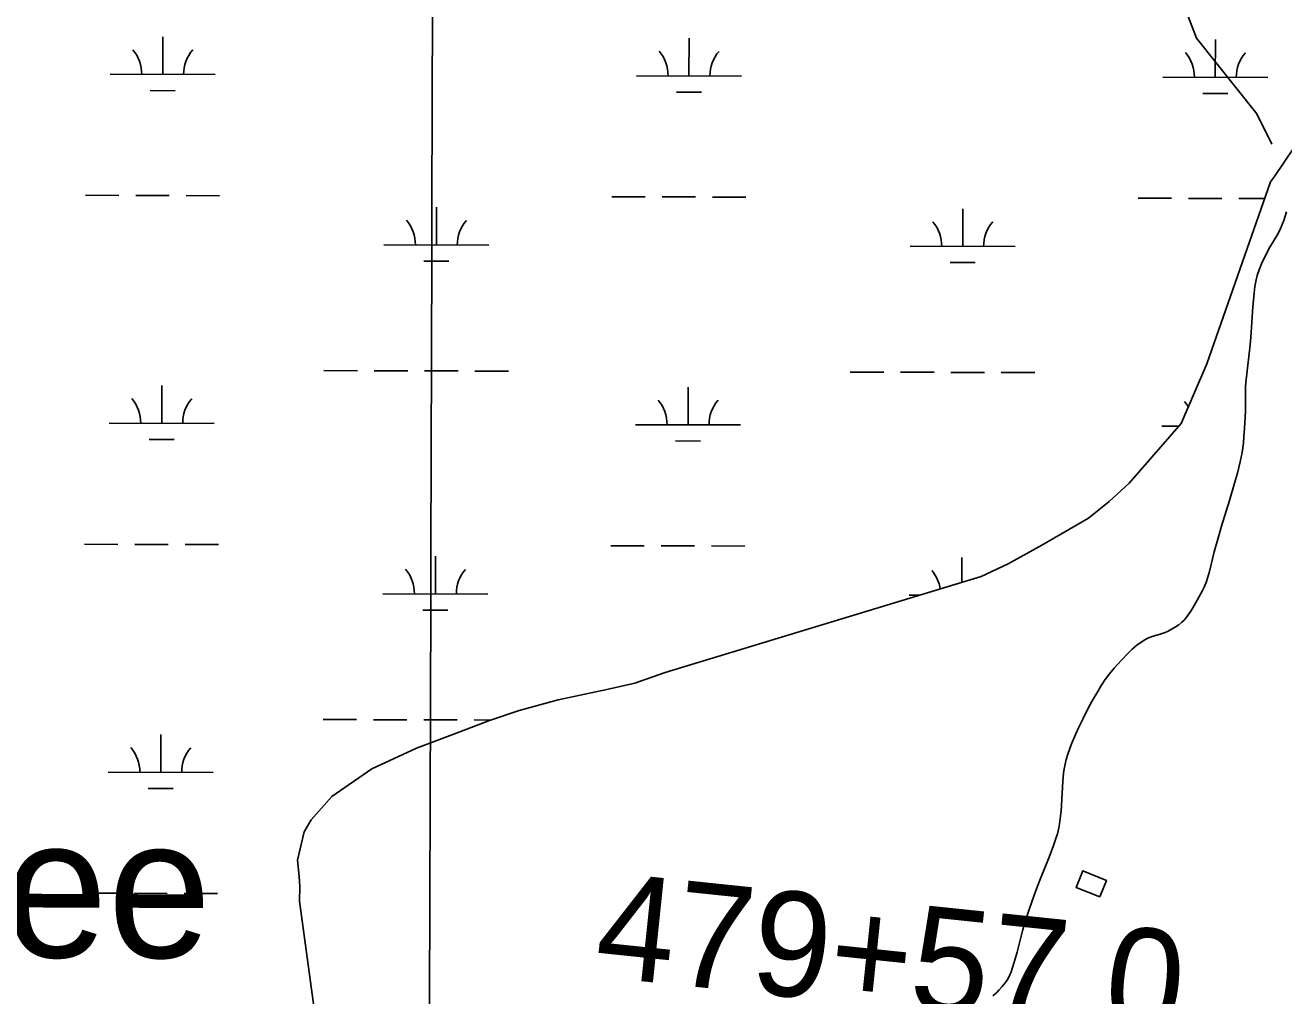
# Model space of a CAD drawing. Extents: x 3161615 to 3199515, y 867541 to 892976.
# Drawn here: x 3175914 to 3177115, y 881529 to 882454 of the extents above; entities that cross this region are included whole.
import ezdxf

# ---------------------------------------------------------------- set-up
doc = ezdxf.new("R2010")
doc.units = 0
for name, color, linetype in [('V-BLDG-OTLN', 7, 'Continuous'), ('V-GRID-MAJR', 7, 'Continuous'), ('V-RIVR-IDEN', 7, 'Continuous'), ('V-SITE-VEGE', 7, 'Continuous'), ('V-SURV-IDEN', 7, 'Continuous'), ('V-TOPO-SHOR', 7, 'Continuous'), ('V-WETL-SWMP', 7, 'Continuous')]:
    doc.layers.add(name, color=color, linetype=linetype)

msp = doc.modelspace()

# ---------------------------------------------------------------- linework, layer by layer
at = {"layer": 'V-BLDG-OTLN'}
msp.add_lwpolyline([(3176938.974000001, 881622.780999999), (3176916.483000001, 881631.8659999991), (3176922.883000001, 881647.7069999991), (3176945.3740000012, 881638.6199999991)], close=True, dxfattribs=at)
at = {"layer": 'V-GRID-MAJR'}
msp.add_spline([(3176275.048, 872978.667), (3176292.6750000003, 879038.2270000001), (3176310.311, 885100.872), (3176327.947, 891163.561), (3176327.9560000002, 891166.601)], degree=3, dxfattribs=at)
at = {"layer": 'V-SITE-VEGE'}
for p, q in [((3177113.0130000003, 882263.8769999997), (3177114.428, 882267.8479999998)), ((3177114.428, 882267.8479999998), (3177116.999, 882275.9069999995)), ((3177101.2, 882242.2619999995), (3177109.005, 882255.4699999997)), ((3177109.005, 882255.4699999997), (3177111.369, 882259.9959999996)), ((3177111.369, 882259.9959999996), (3177113.0130000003, 882263.8769999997)), ((3177095.7850000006, 882231.7519999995), (3177101.2, 882242.2619999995)), ((3177093.291, 882226.3839999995), (3177095.7850000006, 882231.7519999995)), ((3177089.254, 882215.3969999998), (3177091.038, 882220.8529999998)), ((3177091.0380000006, 882220.8529999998), (3177093.291, 882226.3839999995)), ((3177086.225, 882198.6129999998), (3177087.0160000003, 882204.9679999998)), ((3177087.0160000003, 882204.9679999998), (3177088.202, 882211.2519999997)), ((3177088.202, 882211.2519999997), (3177089.254, 882215.3969999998)), ((3177085.113, 882185.5369999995), (3177086.225, 882198.6129999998)), ((3177083.008, 882156.0889999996), (3177085.113, 882185.5369999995)), ((3177082.1290000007, 882146.2949999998), (3177083.0080000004, 882156.0889999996)), ((3177079.18, 882121.6039999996), (3177082.1290000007, 882146.2949999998)), ((3177078.336, 882113.3609999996), (3177079.18, 882121.6039999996)), ((3177077.876, 882102.1179999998), (3177078.06, 882109.2799999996)), ((3177078.06, 882109.2799999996), (3177078.3360000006, 882113.3609999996)), ((3177077.894, 882085.9749999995), (3177077.876, 882102.1179999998)), ((3177077.718, 882080.6009999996), (3177077.894, 882085.9749999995)), ((3177077.1180000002, 882069.8059999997), (3177077.718, 882080.6009999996)), ((3177075.932, 882055.6669999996), (3177076.526, 882061.7209999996)), ((3177076.526, 882061.7209999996), (3177077.1180000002, 882069.8059999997)), ((3177074.703, 882046.6249999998), (3177075.932, 882055.6669999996)), ((3177070.228, 882026.7189999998), (3177072.938, 882037.6399999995)), ((3177072.938, 882037.6399999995), (3177073.896, 882042.1259999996)), ((3177073.896, 882042.1259999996), (3177074.7030000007, 882046.6249999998)), ((3177067.642, 882017.2439999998), (3177070.228, 882026.7189999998)), ((3177062.7820000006, 882000.8069999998), (3177067.642, 882017.2439999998)), ((3177055.186, 881976.3009999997), (3177062.782, 882000.8069999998)), ((3177051.487, 881964.0269999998), (3177055.186, 881976.3009999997)), ((3177047.999, 881951.6899999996), (3177051.487, 881964.0269999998)), ((3177043.52, 881932.9859999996), (3177047.999000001, 881951.6899999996)), ((3177041.855, 881926.7779999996), (3177043.52, 881932.9859999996)), ((3177036.703, 881914.3729999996), (3177038.6110000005, 881918.2809999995)), ((3177038.6110000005, 881918.2809999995), (3177040.819, 881923.6259999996)), ((3177040.819, 881923.6259999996), (3177041.855, 881926.7779999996)), ((3177030.358, 881902.8599999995), (3177036.703, 881914.3729999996)), ((3177022.696, 881890.8049999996), (3177025.9080000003, 881895.3679999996)), ((3177025.9080000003, 881895.3679999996), (3177027.87, 881898.5239999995)), ((3177027.87, 881898.5239999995), (3177030.358, 881902.8599999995)), ((3177008.088, 881878.3429999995), (3177011.8890000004, 881880.6159999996)), ((3177011.8890000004, 881880.6159999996), (3177014.3180000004, 881882.3019999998)), ((3177014.318, 881882.3019999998), (3177017.38, 881884.8329999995)), ((3177017.38, 881884.8329999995), (3177019.0180000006, 881886.4609999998)), ((3177019.018, 881886.4609999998), (3177020.927, 881888.6079999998)), ((3177020.927, 881888.6079999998), (3177022.696, 881890.8049999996)), ((3176977.583, 881865.1499999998), (3176981.941, 881868.0189999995)), ((3176981.941, 881868.0189999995), (3176983.6450000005, 881868.9649999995)), ((3176983.6450000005, 881868.9649999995), (3176985.404, 881869.7859999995)), ((3176985.404, 881869.7859999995), (3176989.04, 881871.1399999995)), ((3176989.04, 881871.1399999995), (3176996.535, 881873.3399999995)), ((3176996.535, 881873.3399999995), (3177001.4550000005, 881875.0129999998)), ((3177001.4550000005, 881875.0129999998), (3177004.1580000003, 881876.2439999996)), ((3177004.1580000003, 881876.2439999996), (3177008.088, 881878.3429999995)), ((3176965.7500000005, 881854.9569999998), (3176970.0050000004, 881859.0409999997)), ((3176970.0050000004, 881859.0409999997), (3176974.468, 881862.8149999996)), ((3176974.468, 881862.8149999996), (3176977.5830000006, 881865.1499999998)), ((3176952.7430000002, 881840.9959999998), (3176955.7860000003, 881844.4629999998)), ((3176955.7860000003, 881844.4629999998), (3176959.9740000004, 881848.9949999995)), ((3176959.9740000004, 881848.9949999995), (3176965.7500000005, 881854.9569999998)), ((3176944.227, 881830.0199999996), (3176948.358, 881835.6359999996)), ((3176948.358, 881835.6359999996), (3176952.7430000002, 881840.9959999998)), ((3176937.059, 881818.8259999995), (3176940.0270000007, 881823.6649999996)), ((3176940.0270000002, 881823.6649999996), (3176944.227, 881830.0199999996)), ((3176928.724, 881803.9229999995), (3176932.818, 881811.4469999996)), ((3176932.818, 881811.4469999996), (3176937.059, 881818.8259999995)), ((3176923.026, 881792.9189999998), (3176928.724, 881803.9229999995)), ((3176916.143, 881778.2859999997), (3176919, 881784.5919999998)), ((3176919, 881784.5919999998), (3176923.026, 881792.9189999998)), ((3176912.154, 881768.7009999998), (3176916.143, 881778.2859999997)), ((3176908.5700000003, 881758.9299999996), (3176912.154, 881768.7009999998)), ((3176905.125, 881744.8929999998), (3176905.9580000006, 881749.3289999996)), ((3176905.9580000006, 881749.3289999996), (3176907.0740000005, 881754.0089999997)), ((3176907.0740000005, 881754.0089999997), (3176908.5700000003, 881758.9299999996)), ((3176903.683, 881732.7589999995), (3176904.508, 881740.6989999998)), ((3176904.508, 881740.6989999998), (3176905.125, 881744.8929999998)), ((3176902.041, 881704.6989999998), (3176903.683, 881732.7589999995)), ((3176901.367, 881697.7559999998), (3176902.041, 881704.6989999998)), ((3176898.6530000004, 881683.0949999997), (3176899.966, 881688.7699999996)), ((3176899.966, 881688.7699999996), (3176900.6520000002, 881692.5999999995)), ((3176900.6520000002, 881692.5999999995), (3176901.367, 881697.7559999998)), ((3176894.5160000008, 881670.8399999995), (3176896.9410000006, 881677.5159999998)), ((3176896.941, 881677.5159999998), (3176898.653, 881683.0949999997)), ((3176890.009, 881659.2459999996), (3176894.5160000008, 881670.8399999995)), ((3176883.031, 881641.9159999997), (3176890.009, 881659.2459999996)), ((3176879.6520000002, 881633.2139999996), (3176883.031, 881641.9159999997)), ((3176876.465, 881624.4439999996), (3176879.6520000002, 881633.2139999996)), ((3176871.734, 881610.8699999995), (3176876.465, 881624.4439999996)), ((3176867.313, 881597.1869999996), (3176869.453, 881604.0499999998)), ((3176869.453, 881604.0499999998), (3176871.734, 881610.8699999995)), ((3176865.42, 881590.4429999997), (3176867.313, 881597.1869999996)), ((3176860.169, 881570.1009999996), (3176865.42, 881590.4429999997)), ((3176857.494, 881560.7839999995), (3176860.169, 881570.1009999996)), ((3176854.515, 881551.5399999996), (3176857.494, 881560.7839999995)), ((3176850.591, 881543.4439999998), (3176852.5870000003, 881546.9639999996)), ((3176852.5870000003, 881546.9639999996), (3176853.5620000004, 881549.0589999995)), ((3176853.5620000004, 881549.0589999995), (3176854.515, 881551.5399999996)), ((3176840.809, 881531.7869999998), (3176842.843, 881533.8039999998)), ((3176842.843, 881533.8039999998), (3176846.007, 881537.2809999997)), ((3176846.007, 881537.2809999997), (3176848.876, 881540.9169999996)), ((3176848.8760000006, 881540.9169999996), (3176850.5910000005, 881543.4439999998)), ((3176837.115, 881528.5399999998), (3176840.809, 881531.7869999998))]:
    msp.add_line(p, q, dxfattribs=at)
at = {"layer": 'V-TOPO-SHOR'}
msp.add_lwpolyline([(3175868.538515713, 884174.5483002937), (3176026.977740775, 884130.8668408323), (3176214.2458251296, 884087.1057140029), (3176358.2307868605, 884029.0496585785), (3176401.3545747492, 883985.686868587), (3176458.972459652, 883971.1131042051), (3176574.248063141, 883956.380005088), (3176660.495638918, 883869.6544251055), (3176689.0058287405, 883754.259320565), (3176703.181256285, 883667.7329090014), (3176630.8302722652, 883567.0310698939), (3176572.853884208, 883451.8749674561), (3176673.197220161, 883249.7941166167), (3176759.444795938, 883163.068536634), (3176831.357609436, 883105.2116496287), (3176903.1110881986, 882989.6970440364), (3176917.2865157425, 882903.1706324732), (3176917.0873473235, 882831.0984842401), (3176902.39408189, 882730.2373103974), (3176959.7729646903, 882629.1769681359), (3177031.327275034, 882441.5902143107), (3177088.7858252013, 882369.3587313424), (3177103.1205874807, 882340.4900383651)], dxfattribs=at)
at = {"layer": 'V-WETL-SWMP'}
for p, q in [((3176045.390524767, 882406.979914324), (3176045.489995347, 882442.9797692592)), ((3176547.296579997, 882405.5929960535), (3176547.396050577, 882441.5928509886)), ((3177049.2026352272, 882404.2060777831), (3177049.3021058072, 882440.2059327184)), ((3175995.3907185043, 882407.1180789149), (3176095.3903310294, 882406.841749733)), ((3176497.2967737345, 882405.7311606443), (3176597.2963862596, 882405.4548314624)), ((3176999.2028289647, 882404.344242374), (3177099.20244149, 882404.0679131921)), ((3176033.347934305, 882391.5821360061), (3176057.347841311, 882391.5158170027)), ((3176535.2539895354, 882390.1952177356), (3176559.2538965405, 882390.1288987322)), ((3177037.1600447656, 882388.8082994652), (3177061.1599517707, 882388.7419804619)), ((3177124.156047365, 882337.0240909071), (3177105.6590555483, 882309.5651066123)), ((3177101.6550571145, 882304.5491096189), (3177041.145783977, 882131.195585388)), ((3177105.6590555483, 882309.5651066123), (3177101.6550571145, 882304.5491096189)), ((3175971.6638623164, 882291.7512271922), (3176003.6637383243, 882291.662801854)), ((3176019.6636763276, 882291.6185891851), (3176051.663552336, 882291.5301638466)), ((3176067.6634903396, 882291.4859511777), (3176099.663366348, 882291.3975258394)), ((3176473.569917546, 882290.3643089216), (3176505.5697935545, 882290.2758835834)), ((3176521.5697315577, 882290.2316709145), (3176553.569607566, 882290.143245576)), ((3176569.56954557, 882290.099032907), (3176601.569421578, 882290.0106075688)), ((3176975.4759727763, 882288.9773906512), (3177007.4758487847, 882288.888965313)), ((3177023.475786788, 882288.8447526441), (3177055.4756627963, 882288.7563273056)), ((3177071.4756008, 882288.7121146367), (3177096.103379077, 882288.6440606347)), ((3176306.3782754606, 882244.3961425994), (3176306.477746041, 882280.3959975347)), ((3176808.2843306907, 882243.009224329), (3176808.3838012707, 882279.0090792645)), ((3176256.378469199, 882244.5343071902), (3176356.378081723, 882244.257978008)), ((3176758.2845244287, 882243.1473889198), (3176858.284136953, 882242.8710597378)), ((3176294.335684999, 882228.9983642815), (3176318.335592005, 882228.9320452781)), ((3176796.2417402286, 882227.6114460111), (3176820.2416472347, 882227.5451270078)), ((3176199.202924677, 882124.6208675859), (3176231.202800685, 882124.5324422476)), ((3176247.2027386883, 882124.4882295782), (3176279.2026146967, 882124.3998042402)), ((3176295.2025527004, 882124.3555915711), (3176327.2024287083, 882124.2671662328)), ((3176343.202366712, 882124.2229535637), (3176375.2022427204, 882124.1345282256)), ((3176701.108979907, 882123.2339493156), (3176733.108855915, 882123.1455239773)), ((3176749.1087939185, 882123.101311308), (3176781.108669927, 882123.01288597)), ((3176797.10860793, 882122.9686733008), (3176829.1084839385, 882122.8802479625)), ((3176845.108421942, 882122.8360352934), (3176877.10829795, 882122.7476099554)), ((3177041.145783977, 882131.195585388), (3177016.638560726, 882074.0971569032)), ((3176044.4713199, 882074.3062548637), (3176044.5707904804, 882110.306109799)), ((3176546.37737513, 882072.9193365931), (3176546.4768457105, 882108.9191915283)), ((3175994.471513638, 882074.4444194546), (3176094.4711261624, 882074.1680902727)), ((3176496.3775688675, 882073.057501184), (3176596.3771813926, 882072.7811720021)), ((3177016.638560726, 882074.0971569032), (3176967.0905789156, 882017.4471918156)), ((3176998.2836240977, 882071.6705829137), (3177014.4770592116, 882071.6258355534)), ((3176032.428729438, 882058.9084765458), (3176056.4286364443, 882058.8421575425)), ((3176534.3347846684, 882057.5215582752), (3176558.3346916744, 882057.4552392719)), ((3176967.0905789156, 882017.4471918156), (3176947.9865850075, 881999.7842035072)), ((3176947.9865850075, 881999.7842035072), (3176928.1345907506, 881984.09121453)), ((3176928.1345907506, 881984.09121453), (3176883.834601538, 881958.2692352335)), ((3175970.7446574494, 881959.0775677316), (3176002.744533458, 881958.9891423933)), ((3176018.7444714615, 881958.9449297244), (3176050.7443474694, 881958.8565043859)), ((3176066.744285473, 881958.812291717), (3176098.744161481, 881958.7238663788)), ((3176472.6507126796, 881957.690649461), (3176504.650588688, 881957.6022241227)), ((3176520.6505266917, 881957.5580114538), (3176552.6504026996, 881957.4695861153)), ((3176568.650340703, 881957.4253734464), (3176600.650216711, 881957.3369481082)), ((3176883.834601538, 881958.2692352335), (3176851.8116091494, 881940.4462498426)), ((3176305.459070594, 881911.7224831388), (3176305.558541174, 881947.7223380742)), ((3176807.3995526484, 881922.7951353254), (3176807.464596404, 881946.3354198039)), ((3176851.8116091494, 881940.4462498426), (3176825.763614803, 881928.3872606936)), ((3176825.763614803, 881928.3872606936), (3176524.6946696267, 881836.7073659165)), ((3176255.459264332, 881911.8606477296), (3176355.4588768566, 881911.5843185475)), ((3176757.365319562, 881910.4737294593), (3176766.8510304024, 881910.4475175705)), ((3176293.4164801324, 881896.3247048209), (3176317.416387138, 881896.2583858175)), ((3176524.6946696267, 881836.7073659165), (3176495.5506751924, 881826.6603765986)), ((3176468.8236928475, 881820.4854104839), (3176422.4636735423, 881810.7473734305)), ((3176495.5506751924, 881826.6603765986), (3176468.8236928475, 881820.4854104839)), ((3176422.4636735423, 881810.7473734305), (3176385.486680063, 881800.4493859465)), ((3176385.486680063, 881800.4493859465), (3176357.1396989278, 881791.1714221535)), ((3176198.28371981, 881791.9472081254), (3176230.283595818, 881791.8587827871)), ((3176246.2835338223, 881791.8145701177), (3176278.2834098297, 881791.7261447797)), ((3176294.283347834, 881791.6819321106), (3176326.283223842, 881791.5935067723)), ((3176357.1396989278, 881791.1714221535), (3176322.062705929, 881777.7094355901)), ((3176342.283161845, 881791.5492941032), (3176358.160166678, 881791.5054211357)), ((3176043.5521150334, 881741.6325954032), (3176043.6515856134, 881777.6324503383)), ((3176322.062705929, 881777.7094355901), (3176287.384712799, 881764.6304487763)), ((3176287.384712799, 881764.6304487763), (3176244.7617220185, 881745.0404664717)), ((3175993.5523087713, 881741.770759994), (3176093.5519212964, 881741.4944308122)), ((3176244.7617220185, 881745.0404664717), (3176206.715732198, 881718.7144860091)), ((3176031.5095245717, 881726.2348170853), (3176055.5094315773, 881726.168498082)), ((3176206.7157321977, 881718.7144860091), (3176187.1367393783, 881696.3624997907)), ((3176187.1367393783, 881696.3624997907), (3176180.2747559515, 881684.7435315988)), ((3176180.2747559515, 881684.7435315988), (3176173.921775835, 881657.8495697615)), ((3176173.921775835, 881657.8495697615), (3176175.597779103, 881642.1635760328)), ((3176175.597779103, 881642.1635760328), (3176176.2128075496, 881632.75863063)), ((3176176.2128075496, 881632.75863063), (3176175.9608506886, 881618.6727134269)), ((3175969.8254525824, 881626.4039082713), (3176001.825328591, 881626.3154829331)), ((3176017.8252665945, 881626.2712702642), (3176049.8251426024, 881626.1828449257)), ((3176065.8250806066, 881626.1386322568), (3176097.824956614, 881626.0502069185)), ((3176175.9608506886, 881618.6727134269), (3176191.879715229, 881502.1394534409))]:
    msp.add_line(p, q, dxfattribs=at)
for centre, radius, start, end in [((3175990.1491146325, 882407.6073679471), 35.24628790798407, 359.0698548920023, 40.61351322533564), ((3176100.6345587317, 882407.3020632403), 35.24628790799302, 139.069851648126, 180.61350998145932), ((3176492.0551698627, 882406.2204496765), 35.24628790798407, 359.0698548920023, 40.61351322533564), ((3176602.540613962, 882405.9151449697), 35.24628790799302, 139.069851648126, 180.61350998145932), ((3176993.961225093, 882404.8335314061), 35.24628790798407, 359.0698548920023, 40.61351322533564), ((3177104.446669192, 882404.5282266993), 35.24628790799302, 139.069851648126, 180.61350998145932), ((3176251.136865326, 882245.0235962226), 35.24628790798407, 359.0698548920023, 40.61351322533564), ((3176361.6223094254, 882244.7182915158), 35.24628790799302, 139.069851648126, 180.61350998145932), ((3176753.042920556, 882243.6366779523), 35.24628790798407, 359.0698548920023, 40.61351322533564), ((3176863.5283646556, 882243.3313732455), 35.24628790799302, 139.069851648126, 180.61350998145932), ((3175989.229909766, 882074.9337084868), 35.24628790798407, 359.0698548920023, 40.61351322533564), ((3176099.7153538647, 882074.62840378), 35.24628790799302, 139.069851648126, 180.61350998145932), ((3176491.1359649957, 882073.5467902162), 35.24628790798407, 359.0698548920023, 40.61351322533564), ((3176601.621409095, 882073.2414855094), 35.24628790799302, 139.069851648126, 180.61350998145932), ((3176993.042020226, 882072.1598719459), 35.24628790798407, 30.36298389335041, 40.613513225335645), ((3176250.217660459, 881912.3499367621), 35.24628790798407, 359.0698548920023, 40.61351322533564), ((3176360.7031045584, 881912.0446320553), 35.24628790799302, 139.069851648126, 180.61350998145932), ((3176752.1237156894, 881910.9630184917), 35.24628790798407, 9.136501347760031, 40.61351322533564), ((3176862.6091597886, 881910.657713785), 35.24628790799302, 139.069851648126, 141.24948077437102), ((3175988.310704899, 881742.2600490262), 35.24628790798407, 359.0698548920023, 40.61351322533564), ((3176098.796148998, 881741.9547443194), 35.24628790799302, 139.069851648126, 180.61350998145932)]:
    msp.add_arc(centre, radius, start, end, dxfattribs=at)

# ---------------------------------------------------------------- texts
at = {"layer": 'V-RIVR-IDEN'}
msp.add_text('Levee', height=132.99973599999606, rotation=359.8006592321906, dxfattribs=at).set_placement((3175607.0915286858, 881566.3947466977))
at = {"layer": 'V-SURV-IDEN'}
msp.add_text('479+57.0', height=100, rotation=354.05250002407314, dxfattribs=at).set_placement((3176455.676869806, 881547.3040173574))

doc.saveas('drawing.dxf')
